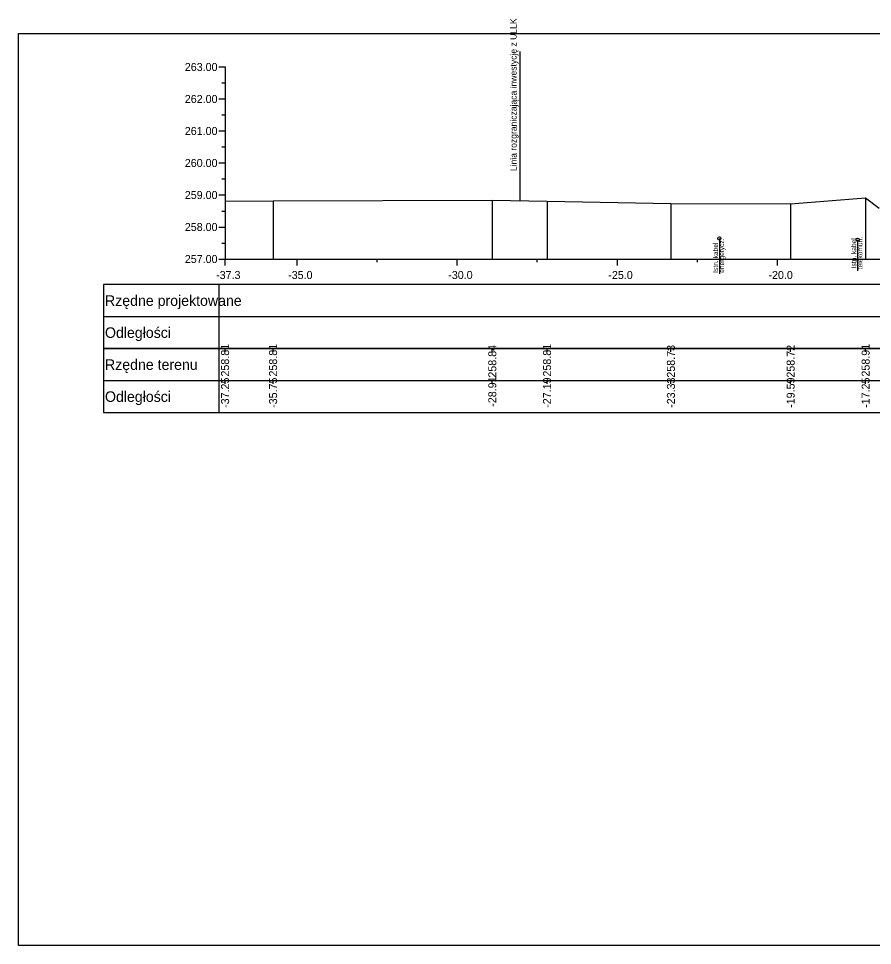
# Model space of a CAD drawing. Extents: x 6516023 to 6560129, y 5513077 to 5529206.
# Drawn here: x 6516907.01 to 6516933.68, y 5514518.16 to 5514547.12 of the extents above; entities that cross this region are included whole.
import ezdxf

# ---------------------------------------------------------------- set-up
doc = ezdxf.new("R2010")
doc.units = 0
for name, color, linetype in [('TOR_PRZEK_P-kable', 7, 'Continuous'), ('TOR_PRZEK_P-tabelka istniejace', 7, 'Continuous'), ('TOR_PRZEK_P-tabelka projektowane', 7, 'Continuous'), ('TOR_PRZEK_P-teren istniejacy', 7, 'Continuous'), ('TOR_PRZEK_P-uklad odniesienia', 7, 'Continuous'), ('TOR_PS_T-granica PKP-projektowana', 7, 'Continuous'), ('TOR_RAMKI-ramka+tabelka 1', 7, 'Continuous')]:
    doc.layers.add(name, color=color, linetype=linetype)

msp = doc.modelspace()

# ---------------------------------------------------------------- linework, layer by layer
at = {"layer": 'TOR_PRZEK_P-kable'}
for p, q in [((6516928.899, 5514540.249), (6516928.899, 5514539.139)), ((6516933.217, 5514540.21), (6516933.217, 5514539.237))]:
    msp.add_line(p, q, dxfattribs=at)
for centre in [(6516928.899, 5514540.249), (6516933.217, 5514540.21)]:
    msp.add_circle(centre, 0.05, dxfattribs=at)
at = {"layer": 'TOR_PRZEK_P-tabelka istniejace'}
for p, q in [((6516909.663, 5514536.806), (6516909.663, 5514534.806)), ((6516913.263, 5514536.806), (6516913.263, 5514534.806)), ((6516913.463, 5514536.706), (6516913.463, 5514536.806)), ((6516914.962, 5514536.706), (6516914.962, 5514536.806)), ((6516921.808, 5514536.706), (6516921.808, 5514536.806)), ((6516923.518, 5514536.706), (6516923.518, 5514536.806)), ((6516927.386, 5514536.706), (6516927.386, 5514536.806)), ((6516931.125, 5514536.706), (6516931.125, 5514536.806)), ((6516933.467, 5514536.706), (6516933.467, 5514536.806)), ((6516909.663, 5514535.806), (6516993.463, 5514535.806)), ((6516913.463, 5514535.706), (6516913.463, 5514535.806)), ((6516914.962, 5514535.706), (6516914.962, 5514535.806)), ((6516921.808, 5514535.706), (6516921.808, 5514535.806)), ((6516923.518, 5514535.706), (6516923.518, 5514535.806)), ((6516927.386, 5514535.706), (6516927.386, 5514535.806)), ((6516931.125, 5514535.706), (6516931.125, 5514535.806)), ((6516933.467, 5514535.706), (6516933.467, 5514535.806))]:
    msp.add_line(p, q, dxfattribs=at)
for points in [[(6516913.463, 5514541.414), (6516913.463, 5514539.806), (6516913.463, 5514539.676), (6516913.463, 5514539.606)], [(6516914.962, 5514541.42), (6516914.962, 5514539.806), (6516914.962, 5514539.676), (6516914.962, 5514539.606)], [(6516921.808, 5514541.446), (6516921.808, 5514539.806), (6516921.808, 5514539.676), (6516921.808, 5514539.606)], [(6516923.518, 5514541.414), (6516923.518, 5514539.806), (6516923.518, 5514539.676), (6516923.518, 5514539.606)], [(6516933.467, 5514541.518), (6516933.467, 5514539.806), (6516933.467, 5514539.676), (6516933.467, 5514539.606)], [(6516927.386, 5514541.337), (6516927.386, 5514539.806), (6516927.386, 5514539.676), (6516927.386, 5514539.606)], [(6516931.125, 5514541.331), (6516931.125, 5514539.806), (6516931.125, 5514539.676), (6516931.125, 5514539.606)]]:
    msp.add_lwpolyline(points, dxfattribs=at)
msp.add_lwpolyline([(6516909.663, 5514536.806), (6516909.663, 5514534.806), (6516993.463, 5514534.806), (6516993.463, 5514536.806)], close=True, dxfattribs=at)
at = {"layer": 'TOR_PRZEK_P-tabelka projektowane'}
for p, q in [((6516909.663, 5514538.806), (6516909.663, 5514536.806)), ((6516913.263, 5514538.806), (6516913.263, 5514536.806)), ((6516909.663, 5514537.806), (6516993.463, 5514537.806))]:
    msp.add_line(p, q, dxfattribs=at)
msp.add_lwpolyline([(6516909.663, 5514538.806), (6516909.663, 5514536.806), (6516993.463, 5514536.806), (6516993.463, 5514538.806)], close=True, dxfattribs=at)
at = {"layer": 'TOR_PRZEK_P-teren istniejacy'}
msp.add_lwpolyline([(6516913.463, 5514541.414), (6516914.962, 5514541.42), (6516921.808, 5514541.446), (6516923.518, 5514541.414), (6516927.386, 5514541.337), (6516931.125, 5514541.331), (6516933.467, 5514541.518), (6516933.893, 5514541.196)], dxfattribs=at)
at = {"layer": 'TOR_PRZEK_P-uklad odniesienia'}
for p, q in [((6516913.263, 5514545.606), (6516913.463, 5514545.606)), ((6516913.463, 5514545.606), (6516913.463, 5514539.606)), ((6516913.363, 5514545.106), (6516913.463, 5514545.106)), ((6516913.263, 5514544.606), (6516913.463, 5514544.606)), ((6516913.363, 5514544.106), (6516913.463, 5514544.106)), ((6516913.263, 5514543.606), (6516913.463, 5514543.606)), ((6516913.363, 5514543.106), (6516913.463, 5514543.106)), ((6516913.263, 5514542.606), (6516913.463, 5514542.606)), ((6516913.363, 5514542.106), (6516913.463, 5514542.106)), ((6516913.263, 5514541.606), (6516913.463, 5514541.606)), ((6516913.363, 5514541.106), (6516913.463, 5514541.106)), ((6516913.263, 5514540.606), (6516913.463, 5514540.606)), ((6516913.363, 5514540.106), (6516913.463, 5514540.106)), ((6516913.263, 5514539.606), (6516913.463, 5514539.606)), ((6516913.463, 5514539.606), (6516993.463, 5514539.606)), ((6516913.463, 5514539.506), (6516913.463, 5514539.606)), ((6516913.463, 5514539.406), (6516913.463, 5514539.606)), ((6516915.713, 5514539.406), (6516915.713, 5514539.606)), ((6516918.213, 5514539.506), (6516918.213, 5514539.606)), ((6516920.713, 5514539.406), (6516920.713, 5514539.606)), ((6516923.213, 5514539.506), (6516923.213, 5514539.606)), ((6516925.713, 5514539.406), (6516925.713, 5514539.606)), ((6516928.213, 5514539.506), (6516928.213, 5514539.606)), ((6516930.713, 5514539.406), (6516930.713, 5514539.606)), ((6516933.213, 5514539.506), (6516933.213, 5514539.606))]:
    msp.add_line(p, q, dxfattribs=at)
at = {"layer": 'TOR_PS_T-granica PKP-projektowana'}
msp.add_line((6516922.68, 5514541.43), (6516922.68, 5514546.087), dxfattribs=at)
at = {"layer": 'TOR_RAMKI-ramka+tabelka 1'}
msp.add_lwpolyline([(6516907.013, 5514546.656), (6517154.513, 5514546.656), (6517154.513, 5514518.156), (6516907.013, 5514518.156)], close=True, dxfattribs=at)

# ---------------------------------------------------------------- texts
at = {"layer": 'TOR_PRZEK_P-kable'}
for s, height, p in [('telekomun.', 0.15, (6516933.366, 5514539.285)), ('Istn. kabel', 0.14999, (6516928.854, 5514539.175)), ('energetycz.', 0.14999, (6516929.048, 5514539.175)), ('Istn. kabel', 0.14999, (6516933.172, 5514539.313))]:
    msp.add_text(s, height=height, rotation=90.0511, dxfattribs=at).set_placement(p)
at = {"layer": 'TOR_PRZEK_P-tabelka istniejace'}
for s, p in [('258.81', (6516913.588, 5514535.933)), ('258.81', (6516915.087, 5514535.933)), ('258.84', (6516921.933, 5514535.899)), ('258.81', (6516923.643, 5514535.933)), ('258.73', (6516927.511, 5514535.898)), ('258.72', (6516931.25, 5514535.9)), ('258.91', (6516933.592, 5514535.933)), ('-28.91', (6516921.933, 5514534.989)), ('-37.25', (6516913.588, 5514534.953)), ('-35.75', (6516915.087, 5514534.953)), ('-27.19', (6516923.643, 5514534.955)), ('-23.33', (6516927.511, 5514534.954)), ('-19.59', (6516931.25, 5514534.955)), ('-17.25', (6516933.592, 5514534.953))]:
    msp.add_text(s, height=0.25, rotation=90, dxfattribs=at).set_placement(p)
for s, p in [('Rzędne terenu', (6516909.713, 5514536.141)), ('Odległości', (6516909.713, 5514535.141))]:
    msp.add_text(s, height=0.33, dxfattribs=at).set_placement(p)
at = {"layer": 'TOR_PRZEK_P-tabelka projektowane'}
for s, p in [('Rzędne projektowane', (6516909.713, 5514538.141)), ('Odległości', (6516909.713, 5514537.141))]:
    msp.add_text(s, height=0.33, dxfattribs=at).set_placement(p)
at = {"layer": 'TOR_PRZEK_P-uklad odniesienia'}
for s, height, p in [('263.00', 0.25, (6516912.205, 5514545.481)), ('262.00', 0.25, (6516912.205, 5514544.481)), ('261.00', 0.25, (6516912.205, 5514543.481)), ('260.00', 0.25, (6516912.205, 5514542.481)), ('259.00', 0.25, (6516912.205, 5514541.481)), ('258.00', 0.25, (6516912.205, 5514540.481)), ('257.00', 0.25, (6516912.205, 5514539.481)), ('-', 0.0001, (6516913.463, 5514539.606)), ('-37.3', 0.25, (6516913.182, 5514538.981)), ('-35.0', 0.25, (6516915.432, 5514538.981)), ('-30.0', 0.25, (6516920.432, 5514538.981)), ('-25.0', 0.25, (6516925.432, 5514538.981)), ('-20.0', 0.25, (6516930.432, 5514538.981))]:
    msp.add_text(s, height=height, dxfattribs=at).set_placement(p)
at = {"layer": 'TOR_PS_T-granica PKP-projektowana'}
msp.add_text('Linia rozgraniczająca inwestycję z ULLK', height=0.2, rotation=90.0511, dxfattribs=at).set_placement((6516922.57, 5514542.351))

doc.saveas('drawing.dxf')
